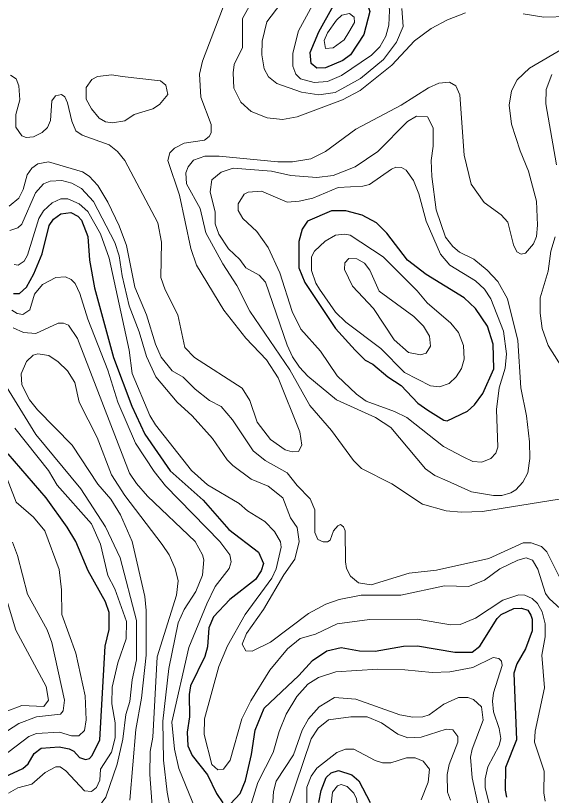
# Model space of a CAD drawing. Extents: x 577 to 602.9, y 7483.8 to 7511.6.
# Drawn here: x 593.996 to 595.185, y 7486.028 to 7487.759 of the extents above; entities that cross this region are included whole.
import ezdxf

# ---------------------------------------------------------------- set-up
doc = ezdxf.new("R2010")
doc.units = 0
doc.header["$LTSCALE"] = 0.032
doc.layers.add('1', color=7, linetype='Continuous', lineweight=25)
doc.layers.add('2', color=7, linetype='Continuous', lineweight=13)

msp = doc.modelspace()

# ---------------------------------------------------------------- linework, layer by layer
at = {"layer": '1'}
for points in [[(594.6686, 7487.7235), (594.7017, 7487.7819), (594.7239, 7487.7994), (594.7462, 7487.8042), (594.7653, 7487.7978), (594.7764, 7487.7851), (594.782, 7487.7684), (594.7685, 7487.7175), (594.739, 7487.6722), (594.7223, 7487.6594), (594.6834, 7487.6435), (594.6643, 7487.6427), (594.6516, 7487.6531), (594.65, 7487.6769)], [(594.9105, 7486.8828), (594.9458, 7486.8611), (594.9537, 7486.8595), (594.9983, 7486.881), (595.0142, 7486.8953), (595.0325, 7486.9199), (595.0571, 7486.9748), (595.0555, 7487.0297), (595.0428, 7487.0694), (595.0166, 7487.1092), (594.9911, 7487.1322), (594.9068, 7487.1847), (594.8655, 7487.2165), (594.8194, 7487.2762), (594.7971, 7487.2992), (594.7653, 7487.3159), (594.7287, 7487.3255), (594.6969, 7487.3255), (594.6436, 7487.3024), (594.6317, 7487.2849), (594.6245, 7487.2579), (594.6245, 7487.199), (594.6381, 7487.1664), (594.7056, 7487.0646), (594.7494, 7487.0161), (594.7716, 7486.9939), (594.7883, 7486.9851), (594.8217, 7486.9573), (594.8512, 7486.9382), (594.8885, 7486.8985)]]:
    msp.add_lwpolyline(points, close=True, dxfattribs=at)
for points in [[(593.9916, 7487.1418), (594.0051, 7487.1418), (594.0202, 7487.1561), (594.0369, 7487.1855), (594.0552, 7487.23), (594.0711, 7487.2929), (594.0806, 7487.3072), (594.0965, 7487.3191), (594.1188, 7487.3223), (594.1347, 7487.3135), (594.1427, 7487.3048), (594.1562, 7487.269), (594.1602, 7487.2165), (594.1713, 7487.1545), (594.2134, 7487.0002), (594.254, 7486.8921), (594.2826, 7486.8301), (594.3391, 7486.7482), (594.4122, 7486.683), (594.4695, 7486.6178), (594.5347, 7486.5677), (594.5458, 7486.543), (594.541, 7486.5263), (594.5283, 7486.5072), (594.4711, 7486.4627), (594.4353, 7486.4245), (594.4249, 7486.3999), (594.4218, 7486.3577), (594.4162, 7486.3363), (594.3844, 7486.2711), (594.3812, 7486.252), (594.382, 7486.2019), (594.3772, 7486.1685), (594.378, 7486.1375), (594.3876, 7486.116), (594.4218, 7486.0731), (594.4416, 7486.0317), (594.456, 7486.011)], [(594.157, 7486.5263), (594.1299, 7486.5915), (594.1109, 7486.6233), (594.0639, 7486.6885), (593.9796, 7486.7863)], [(593.9001, 7486.0357), (594.0123, 7486.0874), (594.0242, 7486.0977), (594.0377, 7486.1208), (594.0528, 7486.1327), (594.0926, 7486.1359), (594.1148, 7486.1311), (594.1252, 7486.1263), (594.1379, 7486.112), (594.1514, 7486.1073), (594.1602, 7486.1096), (594.1665, 7486.116), (594.1832, 7486.151), (594.1951, 7486.3593), (594.2039, 7486.3959), (594.2039, 7486.4341), (594.1959, 7486.4579), (594.157, 7486.5263)], [(594.4727, 7486.0087), (594.4941, 7486.0317), (594.5061, 7486.0611), (594.5196, 7486.1184), (594.5275, 7486.1725), (594.5474, 7486.2218), (594.6245, 7486.2941), (594.6548, 7486.3275), (594.6866, 7486.349), (594.7184, 7486.3561), (594.7589, 7486.349), (594.7939, 7486.3482), (594.8567, 7486.3593), (594.8877, 7486.3601), (594.9704, 7486.3458), (595.0086, 7486.3458), (595.0261, 7486.3593), (595.0643, 7486.4206), (595.073, 7486.4293), (595.1016, 7486.4428), (595.1183, 7486.4436), (595.1327, 7486.4388), (595.139, 7486.4277), (595.1422, 7486.419), (595.1422, 7486.3935), (595.1271, 7486.353), (595.108, 7486.3196), (595.1016, 7486.2989), (595.1072, 7486.151), (595.0826, 7486.0898), (595.0818, 7486.0397), (595.0849, 7486.0238)], [(594.6691, 7486.0118), (594.6738, 7486.0389), (594.685, 7486.0675), (594.6961, 7486.0778), (594.7128, 7486.0834), (594.7422, 7486.0731), (594.7573, 7486.0603), (594.7828, 7486.0118)]]:
    msp.add_lwpolyline(points, dxfattribs=at)
at = {"layer": '2'}
for points in [[(594.9943, 7487.7652), (594.9545, 7487.7501), (594.918, 7487.7302), (594.8814, 7487.7032), (594.8305, 7487.6491), (594.7605, 7487.5926), (594.7215, 7487.572), (594.6206, 7487.5346), (594.588, 7487.5282), (594.5546, 7487.5322), (594.5188, 7487.5465), (594.4957, 7487.5672), (594.4806, 7487.5982), (594.479, 7487.6324), (594.4814, 7487.6507), (594.4997, 7487.6881), (594.4997, 7487.7525), (594.545, 7487.8352)], [(594.6253, 7487.8399), (594.5538, 7487.7453), (594.5434, 7487.7024), (594.5426, 7487.6722), (594.5474, 7487.6411), (594.5569, 7487.6229), (594.576, 7487.6085), (594.6301, 7487.5895), (594.6691, 7487.5831), (594.7048, 7487.5887), (594.7613, 7487.6197), (594.8122, 7487.6618), (594.8408, 7487.7), (594.8559, 7487.735), (594.8528, 7487.7747)], [(593.9852, 7487.6268), (593.9979, 7487.6189), (594.0035, 7487.603), (594.0059, 7487.572), (593.9971, 7487.5394), (593.9971, 7487.5115), (594.0099, 7487.4925), (594.0194, 7487.4885), (594.0361, 7487.4901), (594.0552, 7487.4996), (594.0671, 7487.5107), (594.0735, 7487.5266), (594.0767, 7487.5696), (594.0846, 7487.5807), (594.0981, 7487.5839), (594.1053, 7487.5791), (594.1116, 7487.5656), (594.1212, 7487.5251), (594.1299, 7487.5036), (594.1443, 7487.494), (594.2039, 7487.4726), (594.2222, 7487.4575), (594.2389, 7487.4376), (594.312, 7487.2992), (594.32, 7487.2563), (594.3184, 7487.1776), (594.3279, 7487.1505), (594.3558, 7487.0949), (594.3717, 7487.0225), (594.3931, 7487.0002), (594.4989, 7486.9319), (594.5156, 7486.9048), (594.5323, 7486.8563), (594.5617, 7486.8181), (594.5943, 7486.7951), (594.6094, 7486.7903), (594.6237, 7486.7911), (594.6309, 7486.8054), (594.6269, 7486.8348), (594.5784, 7486.9549), (594.553, 7486.9947), (594.5069, 7487.0432), (594.4583, 7487.1052), (594.3979, 7487.2054), (594.3852, 7487.242), (594.3597, 7487.3605), (594.3343, 7487.4376), (594.3383, 7487.4543), (594.3486, 7487.4646), (594.3701, 7487.4758), (594.4154, 7487.4829), (594.4257, 7487.4909), (594.4297, 7487.4988), (594.4297, 7487.5171), (594.4075, 7487.5783), (594.4043, 7487.6292), (594.4106, 7487.6578), (594.4647, 7487.8002)], [(595.2758, 7487.7588), (595.1676, 7487.7557), (595.1223, 7487.7628)], [(595.2018, 7486.6853), (595.0317, 7486.6583), (594.9848, 7486.6567), (594.9514, 7486.6599), (594.8989, 7486.6742), (594.8305, 7486.7195), (594.7637, 7486.7537), (594.7454, 7486.7712), (594.6969, 7486.838), (594.6492, 7486.8937), (594.6047, 7486.9724), (594.5156, 7487.1028), (594.487, 7487.1601), (594.456, 7487.2078), (594.4186, 7487.277), (594.4059, 7487.331), (594.3756, 7487.3859), (594.3741, 7487.4098), (594.3788, 7487.4233), (594.3908, 7487.4384), (594.4162, 7487.4471), (594.448, 7487.4471), (594.5776, 7487.4344), (594.6102, 7487.4344), (594.6508, 7487.4408), (594.6834, 7487.4575), (594.751, 7487.5068), (594.8512, 7487.56), (594.9124, 7487.599), (594.9347, 7487.6093), (594.9585, 7487.6117), (594.9728, 7487.603), (594.9816, 7487.5831), (594.9911, 7487.4495), (595.007, 7487.3851), (595.0356, 7487.3445), (595.073, 7487.3167), (595.0881, 7487.3008), (595.1008, 7487.2499), (595.108, 7487.2348), (595.1175, 7487.2292), (595.1271, 7487.2316), (595.1446, 7487.2523), (595.1517, 7487.269), (595.1541, 7487.2937), (595.1517, 7487.3469), (595.1342, 7487.4137), (595.1152, 7487.4591), (595.0961, 7487.5179), (595.0913, 7487.56), (595.0961, 7487.5918), (595.1088, 7487.6165), (595.1358, 7487.6427), (595.2185, 7487.6904)], [(595.1859, 7487.6284), (595.1732, 7487.595), (595.1724, 7487.5632), (595.1963, 7487.428)], [(593.982, 7487.3358), (594.0035, 7487.3541), (594.013, 7487.3732), (594.0218, 7487.4058), (594.0321, 7487.4201), (594.0456, 7487.4304), (594.0695, 7487.4344), (594.145, 7487.4121), (594.1594, 7487.4026), (594.1784, 7487.3819), (594.2007, 7487.3453), (594.2262, 7487.2921), (594.2421, 7487.2491), (594.2611, 7487.1561), (594.2866, 7487.0949), (594.3065, 7487.0297), (594.3192, 7487.001), (594.3438, 7486.9708), (594.3677, 7486.9565), (594.3947, 7486.9295), (594.4265, 7486.9048), (594.452, 7486.8913), (594.4774, 7486.8619), (594.5235, 7486.7927), (594.5498, 7486.7712), (594.5983, 7486.7442), (594.6206, 7486.7156), (594.65, 7486.6861), (594.6603, 7486.6615), (594.6603, 7486.6114), (594.6667, 7486.5963), (594.6786, 7486.5907), (594.6882, 7486.5907), (594.6937, 7486.5947), (594.7017, 7486.6154), (594.7112, 7486.6265), (594.7168, 7486.6289), (594.7239, 7486.6241), (594.7271, 7486.6154), (594.7279, 7486.5462), (594.7303, 7486.5319), (594.739, 7486.5144), (594.7565, 7486.5001), (594.7852, 7486.4953), (594.8695, 7486.5215), (594.9299, 7486.5279), (595.046, 7486.5541), (595.1223, 7486.5883), (595.1398, 7486.5883), (595.1629, 7486.5804), (595.1748, 7486.5685), (595.2217, 7486.4738)], [(594.7136, 7486.4627), (594.6842, 7486.4524), (594.646, 7486.4317), (594.5617, 7486.3681), (594.5212, 7486.3482), (594.5069, 7486.349), (594.4989, 7486.3633), (594.5084, 7486.3872), (594.5458, 7486.4404), (594.5911, 7486.5176), (594.6158, 7486.5526), (594.6253, 7486.5915), (594.6206, 7486.6225), (594.6062, 7486.644), (594.5888, 7486.6885), (594.5562, 7486.714), (594.5188, 7486.7299), (594.4782, 7486.7601), (594.4655, 7486.7728), (594.4329, 7486.8205), (594.3876, 7486.8706), (594.355, 7486.9008), (594.3073, 7486.9573), (594.2866, 7487.0026), (594.2707, 7487.0567), (594.2484, 7487.1147), (594.2325, 7487.1815), (594.2262, 7487.2261), (594.2166, 7487.2555), (594.1689, 7487.3461), (594.1427, 7487.3756), (594.1212, 7487.3875), (594.0989, 7487.3931), (594.0727, 7487.3915), (594.0584, 7487.3859), (594.0401, 7487.366), (594.0099, 7487.296), (594.0011, 7487.2881), (593.9836, 7487.2817)], [(594.518, 7486.2377), (594.4981, 7486.1979), (594.4719, 7486.1057), (594.4575, 7486.0858), (594.4448, 7486.0842), (594.4313, 7486.0961), (594.4146, 7486.1629), (594.4154, 7486.1979), (594.4472, 7486.314), (594.4663, 7486.3601), (594.5053, 7486.4293), (594.5649, 7486.5104), (594.5744, 7486.5311), (594.5856, 7486.5788), (594.584, 7486.5907), (594.5705, 7486.6138), (594.549, 7486.636), (594.5108, 7486.6599), (594.4925, 7486.6758), (594.4218, 7486.7172), (594.3868, 7486.749), (594.3065, 7486.8507), (594.2937, 7486.8714), (594.2548, 7486.9645), (594.2484, 7487.0161), (594.2039, 7487.2205), (594.1848, 7487.2746), (594.1562, 7487.3239), (594.1371, 7487.3414), (594.1124, 7487.3525), (594.0965, 7487.3525), (594.0775, 7487.3438), (594.0584, 7487.3255), (594.048, 7487.3088), (594.0226, 7487.2269), (594.0154, 7487.2141), (594.0019, 7487.2054), (593.9932, 7487.2062)], [(595.1931, 7487.2682), (595.1835, 7487.2364), (595.1772, 7487.1919), (595.1597, 7487.1322), (595.1597, 7487.0988), (595.1645, 7487.0646), (595.1772, 7487.0265), (595.2233, 7486.9541)], [(593.9876, 7487.1052), (593.9995, 7487.098), (594.0123, 7487.0957), (594.0282, 7487.106), (594.0385, 7487.141), (594.056, 7487.1625), (594.0854, 7487.1776), (594.1069, 7487.1792), (594.1196, 7487.1736), (594.1283, 7487.164), (594.1387, 7487.1418), (594.1562, 7487.0853), (594.2007, 7486.9716), (594.223, 7486.9008), (594.2619, 7486.8102), (594.3033, 7486.7466), (594.3287, 7486.7148), (594.4496, 7486.5915), (594.4711, 7486.5621), (594.4742, 7486.5462), (594.4703, 7486.5319), (594.4393, 7486.4913), (594.4202, 7486.4532), (594.3804, 7486.3561), (594.343, 7486.1907), (594.3486, 7486.1303), (594.3582, 7486.0874), (594.409, 7485.9625)], [(593.9908, 7487.0662), (594.0138, 7487.0559), (594.0409, 7487.0535), (594.091, 7487.0766), (594.1029, 7487.0766), (594.114, 7487.0718), (594.1339, 7487.0424), (594.2492, 7486.7434), (594.2643, 7486.7203), (594.289, 7486.6925), (594.3947, 7486.5915), (594.4106, 7486.5621), (594.4138, 7486.551), (594.4106, 7486.5168), (594.3963, 7486.4802), (594.3701, 7486.4404), (594.3566, 7486.411), (594.3359, 7486.3092), (594.3232, 7486.1923), (594.324, 7486.1057), (594.3327, 7486.0349), (594.3486, 7485.949)], [(594.25, 7486.0174), (594.2627, 7486.174), (594.2755, 7486.244), (594.2858, 7486.3394), (594.2858, 7486.438), (594.2826, 7486.4691), (594.2548, 7486.5915), (594.2293, 7486.6504), (594.2079, 7486.6853), (594.1784, 7486.7187), (594.122, 7486.8054), (594.0449, 7486.8841), (594.0274, 7486.9064), (594.0099, 7486.939), (594.0083, 7486.9637), (594.0202, 7486.9915), (594.0353, 7487.005), (594.0456, 7487.0082), (594.0703, 7487.0042), (594.091, 7486.9907), (594.1116, 7486.9708), (594.1276, 7486.9446), (594.1371, 7486.9008), (594.1769, 7486.8221), (594.2087, 7486.7394), (594.2389, 7486.6933), (594.3216, 7486.5852), (594.3367, 7486.5621), (594.3502, 7486.5319), (594.3566, 7486.504), (594.3534, 7486.4722), (594.3104, 7486.3355), (594.3009, 7486.1574), (594.2945, 7486.1255), (594.2937, 7486.0739), (594.3073, 7485.8941)], [(594.0321, 7485.9888), (594.0369, 7485.9967), (594.0441, 7485.9999), (594.0631, 7485.9983), (594.0798, 7485.9904), (594.1093, 7485.9649), (594.1307, 7485.9633), (594.1665, 7485.9824), (594.1967, 7486.0238), (594.2214, 7486.0969), (594.2341, 7486.1526), (594.2405, 7486.2074), (594.25, 7486.2361), (594.2548, 7486.2846), (594.2643, 7486.3291), (594.2643, 7486.4158), (594.2285, 7486.5549), (594.1959, 7486.6241), (594.1411, 7486.7084), (594.0409, 7486.8293), (593.9645, 7486.9541)], [(593.9804, 7486.0325), (594.0011, 7486.0444), (594.0321, 7486.0524), (594.0616, 7486.0786), (594.0854, 7486.0914), (594.0949, 7486.0914), (594.1077, 7486.0826), (594.149, 7486.0381), (594.1649, 7486.0365), (594.1761, 7486.0452), (594.1832, 7486.0619), (594.1848, 7486.0858), (594.2087, 7486.124), (594.2174, 7486.1558), (594.2174, 7486.1892), (594.2095, 7486.2313), (594.2102, 7486.2679), (594.223, 7486.322), (594.2413, 7486.3752), (594.2421, 7486.4142), (594.2166, 7486.4866), (594.2007, 7486.516), (594.1848, 7486.5859), (594.1649, 7486.6305), (594.0886, 7486.7164), (594.0695, 7486.749), (593.9948, 7486.8428)], [(593.9685, 7486.7537), (593.9979, 7486.679), (594.0361, 7486.6456), (594.0608, 7486.6154), (594.0926, 7486.5295), (594.0981, 7486.4842), (594.0989, 7486.4293), (594.1299, 7486.3434), (594.1506, 7486.2488), (594.153, 7486.1955), (594.149, 7486.1717), (594.1363, 7486.1597), (594.1204, 7486.1597), (594.0934, 7486.1685), (594.0425, 7486.1653), (594.0258, 7486.1589), (593.9502, 7486.1017)], [(593.9892, 7486.5899), (594.0003, 7486.5605), (594.0226, 7486.4746), (594.0663, 7486.3951), (594.0767, 7486.3673), (594.1045, 7486.2393), (594.1021, 7486.2154), (594.0957, 7486.2082), (594.0425, 7486.2019), (594.0035, 7486.1876), (593.9781, 7486.1709)], [(595.213, 7486.4349), (595.1796, 7486.4651), (595.1716, 7486.4762), (595.1549, 7486.5303), (595.143, 7486.5502), (595.1287, 7486.5549), (595.1104, 7486.5502), (595.0706, 7486.5311), (595.0364, 7486.5056), (595.0007, 7486.4913), (594.9474, 7486.4929), (594.8504, 7486.4722), (594.7629, 7486.4722), (594.7136, 7486.4627)], [(595.1708, 7486.015), (595.1676, 7486.0333), (595.1684, 7486.0818), (595.147, 7486.1462), (595.1486, 7486.1701), (595.1692, 7486.2663), (595.1637, 7486.3394), (595.1708, 7486.38), (595.1708, 7486.4086), (595.1645, 7486.4357), (595.1541, 7486.454), (595.1422, 7486.4651), (595.1255, 7486.4722), (595.1128, 7486.473), (595.077, 7486.4611), (595.0166, 7486.4213), (594.9824, 7486.407), (594.9617, 7486.4062), (594.8869, 7486.419), (594.7812, 7486.4182), (594.7096, 7486.4086), (594.6611, 7486.3856), (594.6277, 7486.376), (594.5991, 7486.353), (594.5601, 7486.306), (594.518, 7486.2377)], [(593.9757, 7486.2138), (594.0099, 7486.2273), (594.0592, 7486.2249), (594.0695, 7486.2393), (594.0639, 7486.2695), (593.9971, 7486.3943), (593.9781, 7486.4563)], [(594.5172, 7486.0039), (594.5339, 7486.0564), (594.5673, 7486.1232), (594.5808, 7486.1693), (594.5967, 7486.2082), (594.6198, 7486.2472), (594.6444, 7486.275), (594.6683, 7486.2893), (594.7064, 7486.3021), (594.7995, 7486.3084), (594.8599, 7486.3068), (594.9203, 7486.3005), (594.9593, 7486.3021), (595.0102, 7486.3116), (595.0555, 7486.3339)], [(595.0555, 7486.3339), (595.0682, 7486.3315), (595.0738, 7486.3259), (595.0754, 7486.3164), (595.0563, 7486.2552), (595.0539, 7486.2369), (595.0563, 7486.213), (595.069, 7486.1764), (595.0722, 7486.1542), (595.069, 7486.1383), (595.0436, 7486.0914), (595.038, 7486.0643), (595.038, 7486.0452), (595.0627, 7485.9434)], [(594.5649, 7485.9784), (594.5681, 7486.0365), (594.5744, 7486.0595), (594.6126, 7486.1176), (594.6317, 7486.1725), (594.646, 7486.1979), (594.6699, 7486.2241), (594.7033, 7486.2448), (594.751, 7486.2416), (594.8488, 7486.2067), (594.8774, 7486.2011), (594.8997, 7486.2019), (594.9132, 7486.2067), (594.9458, 7486.2305), (594.9784, 7486.2448), (594.9991, 7486.2448), (595.0118, 7486.2408), (595.0293, 7486.2241), (595.0333, 7486.1947), (595.0086, 7486.1303), (595.0054, 7486.1128)], [(594.5999, 7485.9999), (594.6516, 7486.1534), (594.6675, 7486.1772), (594.6905, 7486.1955), (594.7398, 7486.2019), (594.7764, 7486.2019), (594.8082, 7486.1892), (594.844, 7486.1637), (594.8663, 7486.1558), (594.8957, 7486.1574), (594.9514, 7486.1748), (594.9657, 7486.1733), (594.9768, 7486.1589), (594.9768, 7486.1462), (594.9577, 7486.0961), (594.9537, 7486.0739), (594.9545, 7486.0349), (594.9609, 7486.0174)], [(594.8957, 7486.0182), (594.9116, 7486.0572), (594.914, 7486.0858), (594.9005, 7486.1041), (594.8822, 7486.1112), (594.8631, 7486.1112), (594.8289, 7486.1001), (594.8098, 7486.1001), (594.7939, 7486.1049), (594.7462, 7486.1303), (594.7279, 7486.1303), (594.7088, 7486.1232), (594.6643, 7486.0882), (594.6516, 7486.0707), (594.642, 7486.046), (594.642, 7485.8846)], [(595.0054, 7486.1128), (595.0086, 7486.0667), (595.0213, 7486.0094)]]:
    msp.add_lwpolyline(points, dxfattribs=at)
for points in [[(594.7478, 7487.8384), (594.778, 7487.8399), (594.7875, 7487.8368), (594.8082, 7487.8193), (594.817, 7487.805), (594.8241, 7487.7867), (594.8257, 7487.7708), (594.8241, 7487.7382), (594.8178, 7487.7135), (594.8042, 7487.6897), (594.786, 7487.6714), (594.7192, 7487.626), (594.6882, 7487.6125), (594.6587, 7487.6109), (594.6285, 7487.6189), (594.6182, 7487.6292), (594.611, 7487.6467), (594.611, 7487.6761), (594.6237, 7487.7254), (594.6595, 7487.7906), (594.6722, 7487.8057), (594.7064, 7487.8264)], [(594.7351, 7487.7223), (594.7247, 7487.7056), (594.7009, 7487.6873), (594.6834, 7487.6865), (594.681, 7487.704), (594.6882, 7487.7207), (594.708, 7487.7493), (594.72, 7487.7604), (594.7367, 7487.7636), (594.747, 7487.7557), (594.7478, 7487.7437)], [(594.2325, 7487.6237), (594.3176, 7487.6141), (594.3295, 7487.6046), (594.3343, 7487.5839), (594.3152, 7487.5616), (594.3009, 7487.5521), (594.2596, 7487.5394), (594.2389, 7487.5258), (594.211, 7487.5211), (594.1959, 7487.5235), (594.1816, 7487.5314), (594.1649, 7487.5521), (594.153, 7487.5736), (594.153, 7487.5998), (594.1657, 7487.6173), (594.1776, 7487.6237), (594.2095, 7487.6276)], [(594.9537, 7486.7259), (595.0078, 7486.702), (595.0563, 7486.6933), (595.0746, 7486.6933), (595.0945, 7486.6997), (595.1056, 7486.706), (595.1215, 7486.7235), (595.1327, 7486.7442), (595.1366, 7486.776), (595.1358, 7486.8126), (595.1295, 7486.8706), (595.1168, 7486.9326), (595.1104, 7487.0376), (595.0873, 7487.1306), (595.0659, 7487.1688), (595.042, 7487.1943), (595.0126, 7487.2181), (594.9808, 7487.234), (594.9657, 7487.2467), (594.9498, 7487.2674), (594.9291, 7487.3278), (594.9195, 7487.4018), (594.918, 7487.4376), (594.9227, 7487.4694), (594.9227, 7487.5099), (594.91, 7487.5346), (594.8854, 7487.5362), (594.8655, 7487.5243), (594.7995, 7487.4575), (594.7494, 7487.4233), (594.7009, 7487.4042), (594.6643, 7487.3994), (594.607, 7487.4042), (594.5641, 7487.4137), (594.479, 7487.4201), (594.452, 7487.4113), (594.4313, 7487.3946), (594.4281, 7487.3676), (594.4393, 7487.3231), (594.4393, 7487.2968), (594.4472, 7487.2738), (594.4687, 7487.2412), (594.4933, 7487.2173), (594.5069, 7487.199), (594.5363, 7487.1831), (594.5506, 7487.1672), (594.5983, 7487.0273), (594.6102, 7487.0018), (594.6261, 7486.9788), (594.6444, 7486.9589), (594.708, 7486.9064), (594.7947, 7486.8666), (594.8289, 7486.8444), (594.9052, 7486.7529), (594.9259, 7486.7378)], [(594.9887, 7486.7792), (595.0102, 7486.7688), (595.0301, 7486.768), (595.05, 7486.776), (595.0611, 7486.7879), (595.0659, 7486.8006), (595.0627, 7486.8849), (595.069, 7486.9326), (595.0818, 7486.9764), (595.0849, 7487.0082), (595.0786, 7487.0583), (595.05, 7487.1306), (595.0364, 7487.1521), (595.0166, 7487.1704), (594.9593, 7487.2054), (594.9386, 7487.2292), (594.9068, 7487.3024), (594.8909, 7487.3636), (594.879, 7487.3931), (594.8623, 7487.4161), (594.852, 7487.4217), (594.84, 7487.4225), (594.8297, 7487.4185), (594.7812, 7487.3843), (594.7661, 7487.3803), (594.712, 7487.3772), (594.6555, 7487.3541), (594.6253, 7487.3469), (594.5983, 7487.3453), (594.5418, 7487.3692), (594.5124, 7487.3668), (594.5029, 7487.3628), (594.4902, 7487.3414), (594.4902, 7487.3263), (594.5005, 7487.3088), (594.5315, 7487.2801), (594.5562, 7487.2444), (594.5824, 7487.1879), (594.6094, 7487.102), (594.6293, 7487.0631), (594.6722, 7487.0138), (594.7096, 7486.9597), (594.7526, 7486.9183), (594.774, 7486.9032), (594.8368, 7486.8802), (594.8639, 7486.8666), (594.945, 7486.8022)], [(594.6707, 7487.1521), (594.7056, 7487.1004), (594.7287, 7487.0782), (594.8066, 7487.0201), (594.8591, 7486.9668), (594.9164, 7486.9374), (594.9362, 7486.935), (594.9577, 7486.9422), (594.9736, 7486.9573), (594.9855, 7486.9756), (594.9911, 7486.9963), (594.9895, 7487.0265), (594.9784, 7487.0559), (594.9617, 7487.0766), (594.9092, 7487.1211), (594.8869, 7487.1481), (594.8114, 7487.2237), (594.7382, 7487.2714), (594.7263, 7487.2738), (594.7056, 7487.2714), (594.6826, 7487.2587), (594.6595, 7487.2364), (594.6524, 7487.2237), (594.6524, 7487.1935), (594.6619, 7487.1648)], [(594.7351, 7487.2197), (594.7534, 7487.2189), (594.7701, 7487.2094), (594.782, 7487.1943), (594.8027, 7487.1473), (594.8798, 7487.0909), (594.9013, 7487.0694), (594.914, 7487.0472), (594.9164, 7487.0249), (594.9068, 7487.0098), (594.8941, 7487.0058), (594.8679, 7487.0114), (594.8361, 7487.0392), (594.7899, 7487.1092), (594.7438, 7487.1585), (594.7255, 7487.1951), (594.7263, 7487.2102)], [(594.7327, 7485.8107), (594.7367, 7485.8417), (594.7335, 7485.8687), (594.7176, 7485.9267), (594.6985, 7485.9737), (594.6953, 7486.0015), (594.6993, 7486.0349), (594.7104, 7486.0492), (594.7184, 7486.0516), (594.7319, 7486.0476), (594.7462, 7486.0325), (594.7526, 7486.0198), (594.7597, 7485.9745), (594.7812, 7485.9427), (594.8106, 7485.918), (594.8186, 7485.9045), (594.817, 7485.8934), (594.8011, 7485.8782), (594.7971, 7485.8687), (594.7907, 7485.8027), (594.7716, 7485.7749), (594.7645, 7485.7709), (594.7502, 7485.7733), (594.7367, 7485.79)]]:
    msp.add_lwpolyline(points, close=True, dxfattribs=at)

doc.saveas('drawing.dxf')
